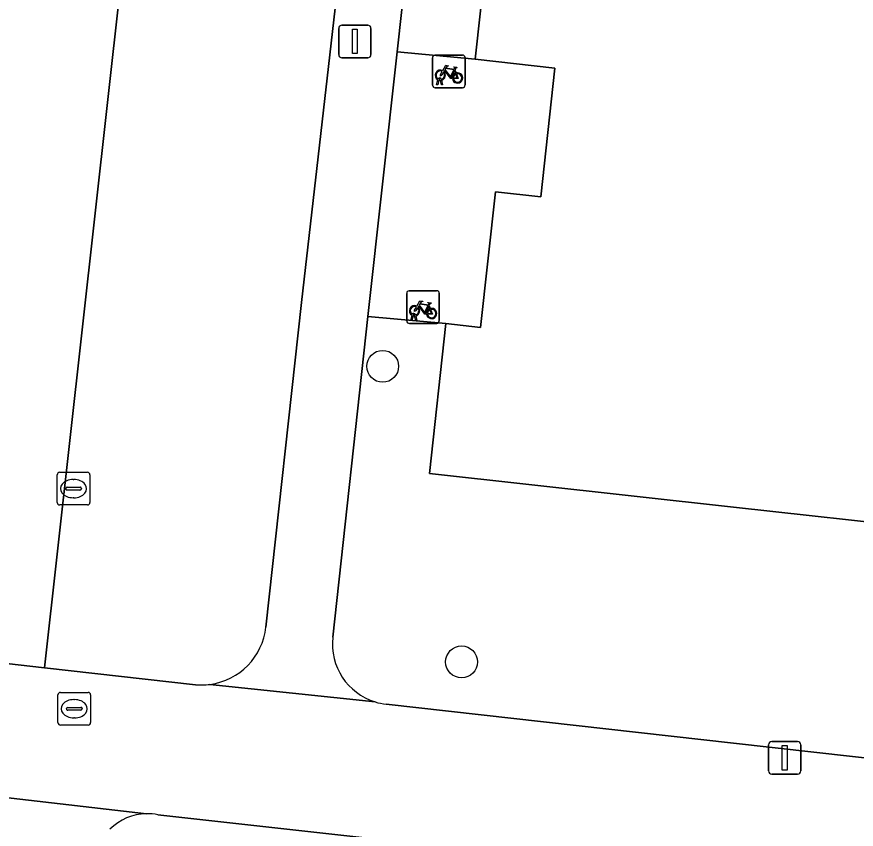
# Model space of a CAD drawing. Extents: x 161928 to 163071, y 386474 to 387428.
# Drawn here: x 162478.01 to 162503.77, y 386904.92 to 386929.84 of the extents above; entities that cross this region are included whole.
import ezdxf

# ---------------------------------------------------------------- set-up
doc = ezdxf.new("R2010")
doc.units = 0
for name, color, linetype in [('IMGEO_Boom', 7, 'Continuous'), ('IMGEO_Erf', 7, 'Continuous'), ('IMGEO_Fietsenrek', 7, 'Continuous'), ('IMGEO_Groenvoorziening', 7, 'Continuous'), ('IMGEO_Kolk', 7, 'Continuous'), ('IMGEO_Lichtmast', 7, 'Continuous'), ('IMGEO_Pand', 7, 'Continuous'), ('IMGEO_Parkeervlak_open', 7, 'Continuous'), ('IMGEO_Rijbaan_lokaal_open', 7, 'Continuous'), ('IMGEO_Rioolput', 7, 'Continuous'), ('IMGEO_Voetpad_open', 7, 'Continuous')]:
    doc.layers.add(name, color=color, linetype=linetype)

msp = doc.modelspace()

# ---------------------------------------------------------------- linework, layer by layer
at = {"layer": 'IMGEO_Boom'}
for centre in [(162489.239, 386919.115), (162491.659, 386910.049)]:
    msp.add_circle(centre, 0.489, dxfattribs=at)
at = {"layer": 'IMGEO_Erf'}
msp.add_lwpolyline([(162497.821, 386892.22), (162498.545, 386898.518), (162500, 386898.364), (162500.505, 386898.311), (162501.042, 386902.969), (162500.277, 386903.054), (162500.311, 386903.362), (162500, 386903.397), (162482.345, 386905.361)], dxfattribs=at)
for centre, radius, start, end in [((162482.024, 386903.751), 1.641, 91.2648, 134.6863), ((162482.021, 386903.699), 1.693, 78.9621, 91.1122)]:
    msp.add_arc(centre, radius, start, end, dxfattribs=at)
at = {"layer": 'IMGEO_Fietsenrek'}
for p, q in [((162490.767, 386927.735), (162490.767, 386928.576)), ((162490.767, 386928.576), (162490.767, 386927.735)), ((162490.842, 386928.66), (162491.683, 386928.66)), ((162491.683, 386928.66), (162490.842, 386928.66)), ((162491.767, 386928.585), (162491.767, 386927.744)), ((162491.767, 386927.744), (162491.767, 386928.585)), ((162491.454, 386928.209), (162491.49, 386928.114)), ((162490.894, 386927.744), (162490.933, 386927.904)), ((162490.928, 386927.744), (162490.894, 386927.744)), ((162490.963, 386927.892), (162490.928, 386927.744)), ((162491.005, 386927.916), (162491.004, 386927.92)), ((162491.046, 386927.744), (162491.012, 386927.886)), ((162491.036, 386927.927), (162491.037, 386927.92)), ((162491.044, 386927.89), (162491.079, 386927.744)), ((162491.079, 386927.744), (162491.046, 386927.744)), ((162491.692, 386927.66), (162490.851, 386927.66)), ((162490.851, 386927.66), (162491.692, 386927.66)), ((162489.975, 386920.508), (162489.975, 386921.349)), ((162489.975, 386921.349), (162489.975, 386920.508)), ((162490.05, 386921.433), (162490.891, 386921.433)), ((162490.891, 386921.433), (162490.05, 386921.433)), ((162490.975, 386921.358), (162490.975, 386920.517)), ((162490.975, 386920.517), (162490.975, 386921.358)), ((162490.662, 386920.982), (162490.698, 386920.887)), ((162490.102, 386920.517), (162490.141, 386920.677)), ((162490.171, 386920.665), (162490.136, 386920.517)), ((162490.213, 386920.689), (162490.212, 386920.693)), ((162490.254, 386920.517), (162490.22, 386920.659)), ((162490.244, 386920.7), (162490.245, 386920.693)), ((162490.252, 386920.663), (162490.287, 386920.517)), ((162490.9, 386920.433), (162490.059, 386920.433)), ((162490.059, 386920.433), (162490.9, 386920.433)), ((162490.136, 386920.517), (162490.102, 386920.517)), ((162490.287, 386920.517), (162490.254, 386920.517))]:
    msp.add_line(p, q, dxfattribs=at)
for points in [[(162491.08, 386928.186), (162491.175, 386928.35), (162491.261, 386928.336), (162491.263, 386928.327), (162491.207, 386928.316), (162491.18, 386928.271), (162491.436, 386928.23)], [(162491.436, 386928.23), (162491.461, 386928.279), (162491.455, 386928.283), (162491.432, 386928.287), (162491.42, 386928.294), (162491.419, 386928.297), (162491.421, 386928.302), (162491.516, 386928.287), (162491.518, 386928.277), (162491.508, 386928.264), (162491.496, 386928.258), (162491.482, 386928.264), (162491.454, 386928.209)], [(162491.101, 386928.134), (162491.049, 386928.044), (162491.009, 386928.019), (162491.01, 386928.066), (162491.065, 386928.16)], [(162491.376, 386927.942), (162491.326, 386927.942), (162491.135, 386928.193), (162491.116, 386928.161)], [(162491.423, 386928.205), (162491.166, 386928.246), (162491.149, 386928.217), (162491.316, 386927.997), (162491.423, 386928.205)], [(162491.471, 386928.107), (162491.441, 386928.184), (162491.332, 386927.966), (162491.375, 386927.966)], [(162491.405, 386927.966), (162491.525, 386927.965), (162491.481, 386928.079)], [(162491.501, 386928.086), (162491.556, 386927.941), (162491.406, 386927.941)], [(162490.288, 386920.959), (162490.383, 386921.123), (162490.469, 386921.109), (162490.471, 386921.1), (162490.415, 386921.089), (162490.388, 386921.044), (162490.644, 386921.003)], [(162490.644, 386921.003), (162490.669, 386921.052), (162490.663, 386921.056), (162490.64, 386921.06), (162490.628, 386921.067), (162490.627, 386921.07), (162490.629, 386921.075), (162490.724, 386921.06), (162490.726, 386921.05), (162490.716, 386921.037), (162490.704, 386921.031), (162490.69, 386921.037), (162490.662, 386920.982)], [(162490.309, 386920.907), (162490.257, 386920.817), (162490.217, 386920.792), (162490.218, 386920.839), (162490.273, 386920.933)], [(162490.584, 386920.715), (162490.534, 386920.715), (162490.343, 386920.966), (162490.324, 386920.934)], [(162490.631, 386920.978), (162490.374, 386921.019), (162490.357, 386920.99), (162490.524, 386920.77), (162490.631, 386920.978)], [(162490.679, 386920.88), (162490.649, 386920.957), (162490.54, 386920.739), (162490.583, 386920.739)], [(162490.613, 386920.739), (162490.733, 386920.738), (162490.689, 386920.852)], [(162490.709, 386920.859), (162490.764, 386920.714), (162490.614, 386920.714)]]:
    msp.add_lwpolyline(points, dxfattribs=at)
for centre, radius, start, end in [((162490.845, 386928.582), 0.0779, 92.4484, 184.2845), ((162490.845, 386928.582), 0.0779, 92.4484, 184.2845), ((162491.689, 386928.582), 0.0779, 2.4484, 94.2845), ((162491.689, 386928.582), 0.0779, 2.4484, 94.2845), ((162491.007, 386928.045), 0.159, 62.6766, 242.1369), ((162491.007, 386928.045), 0.129, 63.3192, 238.903), ((162491.007, 386928.045), 0.129, 283.6043, 43.4302), ((162491.007, 386928.045), 0.159, 283.5766, 46.6042), ((162491.534, 386927.961), 0.159, 113.3408, 178.3217), ((162491.534, 386927.961), 0.159, 187.0065, 105.7708), ((162491.534, 386927.961), 0.129, 113.923, 177.9556), ((162491.534, 386927.961), 0.129, 188.6715, 104.5883), ((162490.987, 386927.916), 0.0499, 12.8025, 158.6934), ((162491.007, 386928.045), 0.159, 253.9967, 271.7867), ((162490.987, 386927.916), 0.0174, 12.8025, 163.4502), ((162491.007, 386928.045), 0.129, 253.415, 269.0204), ((162491.689, 386927.738), 0.0779, 272.4484, 4.2845), ((162491.689, 386927.738), 0.0779, 272.4484, 4.2845), ((162490.845, 386927.738), 0.0779, 182.4484, 274.2845), ((162490.845, 386927.738), 0.0779, 182.4484, 274.2845), ((162490.053, 386921.355), 0.0779, 92.4484, 184.2845), ((162490.053, 386921.355), 0.0779, 92.4484, 184.2845), ((162490.897, 386921.355), 0.0779, 2.4484, 94.2845), ((162490.897, 386921.355), 0.0779, 2.4484, 94.2845), ((162490.215, 386920.818), 0.159, 62.6766, 242.1369), ((162490.215, 386920.818), 0.129, 63.3192, 238.903), ((162490.215, 386920.818), 0.129, 283.6043, 43.4302), ((162490.215, 386920.818), 0.159, 283.5766, 46.6042), ((162490.742, 386920.734), 0.159, 113.3408, 178.3217), ((162490.742, 386920.734), 0.159, 187.0065, 105.7708), ((162490.742, 386920.734), 0.129, 113.923, 177.9556), ((162490.742, 386920.734), 0.129, 188.6715, 104.5883), ((162490.195, 386920.689), 0.0499, 12.8025, 158.6934), ((162490.215, 386920.818), 0.159, 253.9967, 271.7867), ((162490.195, 386920.689), 0.0174, 12.8025, 163.4502), ((162490.215, 386920.818), 0.129, 253.415, 269.0204), ((162490.053, 386920.511), 0.0779, 182.4484, 274.2845), ((162490.053, 386920.511), 0.0779, 182.4484, 274.2845), ((162490.897, 386920.511), 0.0779, 272.4484, 4.2845), ((162490.897, 386920.511), 0.0779, 272.4484, 4.2845)]:
    msp.add_arc(centre, radius, start, end, dxfattribs=at)
at = {"layer": 'IMGEO_Groenvoorziening'}
for points in [[(162490.91, 386939.934), (162490.754, 386938.519), (162489.681, 386928.761), (162492.075, 386928.533), (162492.731, 386934.481), (162493.823, 386934.361), (162494.782, 386943.128)], [(162516.756, 386940.673), (162513.845, 386940.999), (162512.818, 386932.266), (162514.013, 386932.134), (162511.886, 386913.487), (162500, 386914.798)], [(162500, 386914.798), (162490.673, 386915.827), (162491.181, 386920.426), (162488.787, 386920.641), (162487.705, 386910.805)], [(162489.346, 386908.75), (162500, 386907.558), (162513.42, 386906.056)]]:
    msp.add_lwpolyline(points, dxfattribs=at)
for centre, radius, start, end in [((162489.559, 386910.603), 1.865, 173.7899, 252.8406), ((162489.576, 386910.679), 1.942, 253.0166, 263.189)]:
    msp.add_arc(centre, radius, start, end, dxfattribs=at)
at = {"layer": 'IMGEO_Kolk'}
for p, q in [((162479.254, 386914.938), (162479.254, 386915.79)), ((162479.329, 386915.864), (162480.181, 386915.864)), ((162479.742, 386915.644), (162479.767, 386915.644)), ((162480.255, 386915.79), (162480.255, 386914.938)), ((162479.556, 386915.407), (162479.954, 386915.407)), ((162479.513, 386915.358), (162479.513, 386915.37)), ((162479.951, 386915.321), (162479.553, 386915.321)), ((162479.997, 386915.37), (162479.997, 386915.358)), ((162479.765, 386915.084), (162479.74, 386915.084)), ((162480.181, 386914.864), (162479.329, 386914.864))]:
    msp.add_line(p, q, dxfattribs=at)
for points in [[(162479.254, 386914.938), (162479.254, 386915.79)], [(162479.329, 386915.864), (162480.181, 386915.864)], [(162480.255, 386915.79), (162480.255, 386914.938)], [(162480.181, 386914.864), (162479.329, 386914.864)]]:
    msp.add_lwpolyline(points, dxfattribs=at)
for centre, radius, start, end in [((162479.331, 386915.788), 0.0765, 91.552, 178.448), ((162479.331, 386915.788), 0.0765, 91.552, 178.448), ((162480.179, 386915.788), 0.0765, 1.552, 88.448), ((162480.179, 386915.788), 0.0765, 1.552, 88.448), ((162479.553, 386915.367), 0.0403, 85.8775, 175.7526), ((162479.958, 386915.369), 0.0386, 1.7309, 96.639), ((162479.55, 386915.357), 0.0366, 178.938, 274.7102), ((162479.954, 386915.364), 0.043, 264.8664, 352.4533), ((162479.331, 386914.94), 0.0765, 181.552, 268.448), ((162479.331, 386914.94), 0.0765, 181.552, 268.448), ((162480.179, 386914.94), 0.0765, 271.552, 358.448), ((162480.179, 386914.94), 0.0765, 271.552, 358.448)]:
    msp.add_arc(centre, radius, start, end, dxfattribs=at)
for centre, major_axis, ratio, start_param, end_param in [((162479.741, 386915.364), (-0.387, 0.002), 0.722429, 4.712389, 7.853982), ((162479.766, 386915.364), (-0.39, 0.002), 0.717154, 1.570796, 4.712389)]:
    msp.add_ellipse(centre, major_axis=major_axis, ratio=ratio, start_param=start_param, end_param=end_param, dxfattribs=at)
at = {"layer": 'IMGEO_Lichtmast'}
for p, q in [((162487.989, 386929.58), (162488.779, 386929.58)), ((162488.779, 386929.58), (162487.989, 386929.58)), ((162487.889, 386928.68), (162487.889, 386929.48)), ((162487.889, 386929.48), (162487.889, 386928.68)), ((162488.879, 386929.48), (162488.879, 386928.68)), ((162488.879, 386928.68), (162488.879, 386929.48)), ((162488.779, 386928.58), (162487.989, 386928.58)), ((162487.989, 386928.58), (162488.779, 386928.58)), ((162501.076, 386906.708), (162501.076, 386907.508)), ((162501.076, 386907.508), (162501.076, 386906.708)), ((162501.176, 386907.608), (162501.966, 386907.608)), ((162501.966, 386907.608), (162501.176, 386907.608)), ((162502.066, 386907.508), (162502.066, 386906.708)), ((162502.066, 386906.708), (162502.066, 386907.508)), ((162501.966, 386906.608), (162501.176, 386906.608)), ((162501.176, 386906.608), (162501.966, 386906.608))]:
    msp.add_line(p, q, dxfattribs=at)
for points in [[(162488.309, 386929.455), (162488.459, 386929.455), (162488.459, 386928.705), (162488.309, 386928.705), (162488.309, 386929.455)], [(162501.496, 386907.483), (162501.646, 386907.483), (162501.646, 386906.733), (162501.496, 386906.733), (162501.496, 386907.483)]]:
    msp.add_lwpolyline(points, dxfattribs=at)
for centre, start, end in [((162487.989, 386929.48), 90, 180), ((162487.989, 386929.48), 90, 180), ((162488.779, 386929.48), 0, 90), ((162488.779, 386929.48), 360, 90), ((162487.989, 386928.68), 180, 270), ((162487.989, 386928.68), 180, 270), ((162488.779, 386928.68), 270, 0), ((162488.779, 386928.68), 270, 0), ((162501.176, 386907.508), 90, 180), ((162501.176, 386907.508), 90, 180), ((162501.966, 386907.508), 0, 90), ((162501.966, 386907.508), 360, 90), ((162501.176, 386906.708), 180, 270), ((162501.176, 386906.708), 180, 270), ((162501.966, 386906.708), 270, 0), ((162501.966, 386906.708), 270, 0)]:
    msp.add_arc(centre, 0.1, start, end, dxfattribs=at)
at = {"layer": 'IMGEO_Pand'}
msp.add_lwpolyline([(162500, 386933.679), (162499.712, 386933.711), (162493.823, 386934.361), (162492.731, 386934.481), (162492.075, 386928.533), (162494.522, 386928.264), (162494.088, 386924.318), (162492.697, 386924.472), (162492.239, 386920.308), (162491.181, 386920.426), (162490.673, 386915.827), (162500, 386914.798), (162511.886, 386913.487), (162514.013, 386932.134), (162512.818, 386932.266), (162506.86, 386932.923)], close=True, dxfattribs=at)
at = {"layer": 'IMGEO_Parkeervlak_open'}
for points in [[(162482.339, 386941.066), (162478.86, 386909.869), (162483.491, 386909.351)], [(162485.657, 386911.119), (162486.746, 386921.074), (162488.528, 386936.633)]]:
    msp.add_lwpolyline(points, dxfattribs=at)
for centre, radius, start, end in [((162483.677, 386911.334), 1.991, 277.5528, 353.7984), ((162483.675, 386911.357), 2.015, 264.7654, 277.5363)]:
    msp.add_arc(centre, radius, start, end, dxfattribs=at)
at = {"layer": 'IMGEO_Rijbaan_lokaal_open'}
msp.add_lwpolyline([(162475.899, 386910.2), (162478.86, 386909.869), (162482.339, 386941.066)], dxfattribs=at)
at = {"layer": 'IMGEO_Rioolput'}
for p, q in [((162479.275, 386908.186), (162479.275, 386909.038)), ((162479.35, 386909.112), (162480.202, 386909.112)), ((162480.276, 386909.038), (162480.276, 386908.186)), ((162479.763, 386908.892), (162479.788, 386908.892)), ((162479.534, 386908.606), (162479.534, 386908.618)), ((162479.972, 386908.569), (162479.574, 386908.569)), ((162479.577, 386908.655), (162479.975, 386908.655)), ((162480.018, 386908.618), (162480.018, 386908.606)), ((162479.786, 386908.332), (162479.761, 386908.332)), ((162480.202, 386908.112), (162479.35, 386908.112))]:
    msp.add_line(p, q, dxfattribs=at)
for points in [[(162479.275, 386908.186), (162479.275, 386909.038)], [(162479.35, 386909.112), (162480.202, 386909.112)], [(162480.276, 386909.038), (162480.276, 386908.186)], [(162480.202, 386908.112), (162479.35, 386908.112)]]:
    msp.add_lwpolyline(points, dxfattribs=at)
for centre, radius, start, end in [((162479.352, 386909.036), 0.0765, 91.552, 178.448), ((162479.352, 386909.036), 0.0765, 91.552, 178.448), ((162480.2, 386909.036), 0.0765, 1.552, 88.448), ((162480.2, 386909.036), 0.0765, 1.552, 88.448), ((162479.574, 386908.615), 0.0403, 85.8775, 175.7526), ((162479.571, 386908.605), 0.0366, 178.938, 274.7102), ((162479.975, 386908.612), 0.043, 264.8664, 352.4533), ((162479.979, 386908.617), 0.0386, 1.7309, 96.639), ((162479.352, 386908.188), 0.0765, 181.552, 268.448), ((162479.352, 386908.188), 0.0765, 181.552, 268.448), ((162480.2, 386908.188), 0.0765, 271.552, 358.448), ((162480.2, 386908.188), 0.0765, 271.552, 358.448)]:
    msp.add_arc(centre, radius, start, end, dxfattribs=at)
for centre, major_axis, ratio, start_param, end_param in [((162479.762, 386908.612), (-0.387, 0.002), 0.722429, 4.712389, 7.853982), ((162479.787, 386908.612), (-0.39, 0.002), 0.717154, 1.570796, 4.712389)]:
    msp.add_ellipse(centre, major_axis=major_axis, ratio=ratio, start_param=start_param, end_param=end_param, dxfattribs=at)
at = {"layer": 'IMGEO_Voetpad_open'}
for points in [[(162488.787, 386920.641), (162489.681, 386928.761), (162490.754, 386938.519), (162487.186, 386938.997)], [(162488.528, 386936.633), (162486.746, 386921.074), (162485.657, 386911.119)], [(162487.705, 386910.805), (162488.787, 386920.641)], [(162483.491, 386909.351), (162478.86, 386909.869), (162475.899, 386910.2)], [(162483.939, 386909.36), (162489.009, 386908.821)], [(162489.009, 386908.821), (162483.939, 386909.36)], [(162513.42, 386906.056), (162500, 386907.558), (162489.346, 386908.75)], [(162475.714, 386906.115), (162481.988, 386905.392)], [(162481.988, 386905.392), (162475.714, 386906.115)], [(162482.345, 386905.361), (162500, 386903.397), (162500.311, 386903.362), (162508.579, 386902.441), (162513.346, 386901.91)]]:
    msp.add_lwpolyline(points, dxfattribs=at)
msp.add_lwpolyline([(162488.787, 386920.641), (162491.181, 386920.426), (162492.239, 386920.308), (162492.697, 386924.472), (162494.088, 386924.318), (162494.522, 386928.264), (162492.075, 386928.533), (162489.681, 386928.761)], close=True, dxfattribs=at)
for centre, radius, start, end in [((162483.677, 386911.334), 1.991, 277.5528, 353.7984), ((162489.559, 386910.603), 1.865, 173.7899, 252.8406), ((162483.675, 386911.357), 2.015, 264.7654, 277.5363), ((162489.576, 386910.679), 1.942, 253.0166, 263.189), ((162482.024, 386903.751), 1.641, 91.2648, 134.6863), ((162482.021, 386903.699), 1.693, 78.9621, 91.1122)]:
    msp.add_arc(centre, radius, start, end, dxfattribs=at)

doc.saveas('drawing.dxf')
